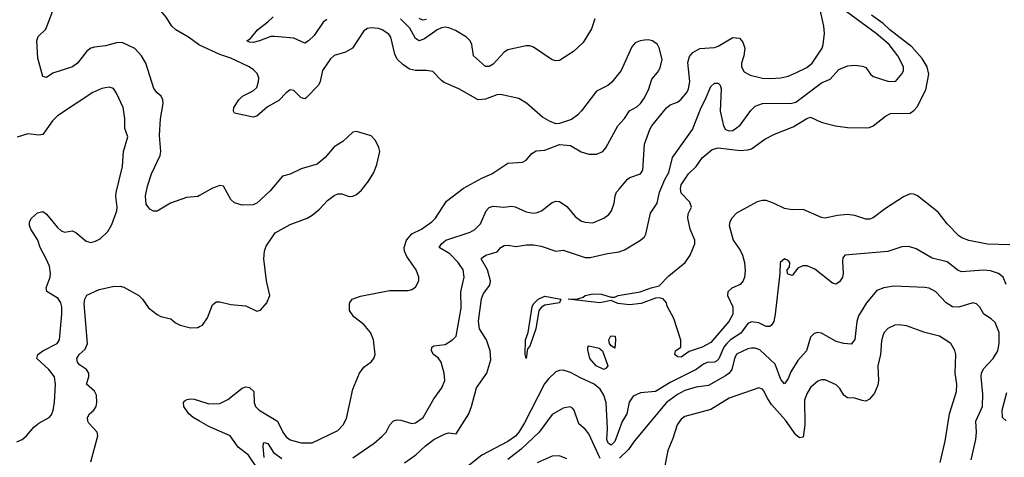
# Model space of a CAD drawing. Header units: inches. Extents: x 2001573 to 2220545, y 644482 to 846830.
# Tile 410 of 656: x 2099025 to 2104360, y 753494 to 755865. Entities that reach past the tile are written whole.
import ezdxf

# ---------------------------------------------------------------- set-up
doc = ezdxf.new("R2010")
doc.units = ezdxf.units.IN
doc.header["$MEASUREMENT"] = 0
doc.layers.add('C0795', color=7, linetype='Continuous')
doc.layers.add('C1705', color=7, linetype='Continuous')

msp = doc.modelspace()

# ---------------------------------------------------------------- linework, layer by layer
at = {"layer": 'C0795', "color": 5}
for points, elevation in [([(2100000, 755727), (2099993.5, 755730), (2099940.3, 755770), (2099870.7, 755810), (2099849.9, 755830), (2099818.3, 755878.3), (2099760.2, 755950), (2099754, 755970), (2099770, 755982.2), (2099810, 755984.2), (2099853.5, 755973.5), (2099890, 755956.6), (2099927.7, 755952.3), (2099960.6, 755959.4), (2100000, 755975.1)], 280), ([(2100000, 754912), (2099990, 754906.2), (2099930, 754901.5), (2099842, 754870), (2099770, 754826.9), (2099750, 754827.1), (2099730, 754838), (2099710, 754866), (2099706.3, 754910), (2099717.2, 754962.8), (2099739.4, 755030), (2099786.2, 755130), (2099789.8, 755150.2), (2099782.9, 755237.1), (2099788.2, 755328.2), (2099802.9, 755410), (2099801.6, 755430), (2099791.5, 755450), (2099770, 755468), (2099751.9, 755491.9), (2099709.4, 755629.4), (2099685.5, 755670), (2099649.3, 755709.3), (2099581.5, 755741.5), (2099550, 755740.2), (2099490, 755723.8), (2099430, 755716.3), (2099410, 755710.6), (2099390, 755693.8), (2099339.4, 755630), (2099310.9, 755609.1), (2099205.5, 755574.5), (2099170, 755551.6), (2099150, 755558), (2099124.1, 755655.9), (2099118.5, 755750), (2099125.8, 755774.2), (2099166.6, 755813.4), (2099218.6, 755950)], 320), ([(2099010, 753578.3), (2099038.4, 753590), (2099063, 753610), (2099102, 753658), (2099130, 753679.6), (2099185.6, 753710), (2099196.9, 753723.1), (2099207.2, 753750), (2099214.8, 753790), (2099219.8, 753890), (2099214.7, 753930), (2099183.1, 753970), (2099118.9, 754030), (2099124, 754050), (2099149.9, 754070.1), (2099228.4, 754110), (2099240.9, 754130), (2099254.3, 754270), (2099253.4, 754310), (2099248.4, 754330), (2099234.1, 754354.1), (2099172.7, 754392.7), (2099168.2, 754411.8), (2099189.7, 754470), (2099191.5, 754490), (2099186, 754530), (2099169.7, 754570), (2099135.8, 754630), (2099124.2, 754670), (2099086.3, 754730), (2099078.3, 754750), (2099078.3, 754770), (2099089.8, 754790.2), (2099121.3, 754818.7), (2099150, 754825), (2099171.3, 754811.3), (2099230, 754738.9), (2099250, 754720.3), (2099270, 754713), (2099310, 754720.5), (2099330, 754711.8), (2099385.1, 754665.1), (2099410, 754657.8), (2099435.7, 754664.3), (2099461.5, 754678.5), (2099502.8, 754717.2), (2099525.1, 754754.9), (2099551.6, 754830), (2099554.4, 754850), (2099546.1, 754906.1), (2099548.7, 754928.7), (2099583.1, 755070), (2099587.7, 755150), (2099611.1, 755230), (2099595.9, 755275.9), (2099594.4, 755330), (2099586.2, 755390), (2099550, 755466.6), (2099532.9, 755492.9), (2099510, 755498.9), (2099470, 755492.6), (2099421.6, 755470), (2099230, 755343.5), (2099203, 755317), (2099150, 755243.7), (2099130, 755239.5), (2099070, 755247), (2099012.1, 755227.9)], 340), ([(2099411.6, 753470), (2099448.3, 753610), (2099444.7, 753630), (2099399.4, 753679.4), (2099394.2, 753690), (2099393.5, 753710), (2099404, 753730), (2099427.8, 753750), (2099440.4, 753770), (2099444, 753790), (2099441.3, 753830), (2099430, 753852), (2099387, 753890), (2099399.8, 753930), (2099400.8, 753950), (2099387.8, 753970), (2099350, 753995.4), (2099339.3, 754010), (2099335, 754030), (2099347.8, 754050), (2099379.9, 754080.1), (2099392.1, 754110), (2099374.8, 754325.2), (2099377.7, 754350), (2099390, 754372.7), (2099456.1, 754403.9), (2099530, 754420.2), (2099570, 754421.8), (2099590, 754416.5), (2099670.8, 754370.8), (2099690.8, 754350.8), (2099723.3, 754303.3), (2099770, 754267.3), (2099790, 754256.9), (2099844.2, 754244.2), (2099870, 754223.1), (2099894.8, 754210), (2099950, 754195.3), (2099990, 754198), (2100000, 754202.7)], 320), ([(2100000, 753689.7), (2099964.8, 753710), (2099941.1, 753730), (2099915.4, 753770), (2099913.6, 753790), (2099920.9, 753799.1), (2099932.2, 753807.8), (2099950, 753810.9), (2099970.9, 753809.1), (2100000, 753799.7)], 280)]:
    msp.add_lwpolyline(points, dxfattribs=dict(at, elevation=elevation))
at = {"layer": 'C1705', "color": 5}
for points, elevation in [([(2100830, 753490.2), (2100945.6, 753570), (2100990, 753608.7), (2101011.1, 753630), (2101031.3, 753670), (2101050, 753691.6), (2101070, 753696.9), (2101090, 753694.7), (2101150, 753677.1), (2101170, 753681.1), (2101210.7, 753710), (2101270, 753810.3), (2101313.5, 753870), (2101329.8, 753910), (2101325.3, 753950), (2101309, 754009), (2101292.2, 754032.2), (2101268.3, 754050), (2101256.9, 754070), (2101258, 754090), (2101270, 754097.6), (2101330, 754104.9), (2101370, 754130.4), (2101389.6, 754150), (2101417.4, 754302.6), (2101416.1, 754390), (2101432.9, 754470), (2101428.9, 754510), (2101400.8, 754550), (2101355.8, 754595.8), (2101297.6, 754630), (2101310, 754651.3), (2101335.1, 754670), (2101465.4, 754714.6), (2101491.7, 754728.3), (2101521.3, 754758.7), (2101553.5, 754830), (2101570, 754846.5), (2101590, 754854.3), (2101648.9, 754848.9), (2101690, 754854.6), (2101710, 754851.7), (2101770, 754823.2), (2101810, 754816.9), (2101830, 754819.5), (2101852.3, 754830), (2101910, 754874.4), (2101930, 754882.4), (2101950, 754880.4), (2101990, 754852), (2102036.1, 754796.1), (2102070, 754773.8), (2102090, 754767.1), (2102130, 754763.9), (2102190, 754788.9), (2102217.6, 754810), (2102232.8, 754830), (2102246.3, 754870), (2102251.1, 754910), (2102259.1, 754930), (2102272.8, 754947.2), (2102319.3, 755000.7), (2102330.6, 755009.4), (2102389.7, 755030), (2102402.2, 755050), (2102411.6, 755190), (2102439.9, 755270), (2102451.3, 755290), (2102530, 755386.7), (2102550, 755403.2), (2102590, 755418), (2102610, 755433.6), (2102639.4, 755470), (2102649, 755490), (2102656.5, 755530), (2102646.3, 755633.7), (2102654.9, 755665.1), (2102672.7, 755687.3), (2102710.6, 755709.4), (2102790, 755715.1), (2102810, 755720.8), (2102890, 755768.1), (2102925, 755765), (2102943.8, 755743.8), (2102953.7, 755710), (2102948.9, 755670), (2102935.8, 755630), (2102936.3, 755610), (2102950, 755582.6), (2102983.5, 755563.5), (2103050, 755548.5), (2103090, 755545.7), (2103150, 755549.4), (2103190, 755559.7), (2103230, 755576.8), (2103290, 755606.5), (2103319.8, 755630), (2103372.9, 755710), (2103379.5, 755730), (2103386.3, 755790), (2103382, 755830), (2103354.5, 755950)], 260), ([(2101110, 753464), (2101171.9, 753508.1), (2101224, 753556), (2101270, 753590.1), (2101330, 753621), (2101350, 753625.8), (2101390, 753620.5), (2101458.3, 753730), (2101473.4, 753770), (2101499.8, 753870), (2101556.9, 753950), (2101577.4, 754022.6), (2101575, 754070), (2101554.6, 754130), (2101517.5, 754190), (2101510.8, 754230.8), (2101527.6, 754352.4), (2101539.3, 754380.7), (2101572.8, 754427.2), (2101576, 754450), (2101559.7, 754510), (2101525.4, 754570), (2101527.3, 754572.7), (2101551.2, 754588.8), (2101612.7, 754607.3), (2101632, 754630), (2101650, 754641.1), (2101670, 754642.8), (2101716.2, 754636.2), (2101770, 754645.1), (2101810, 754645.8), (2101850, 754638), (2101930, 754610.3), (2101970, 754616.1), (2102090, 754575.9), (2102116.6, 754576.6), (2102210, 754597.9), (2102273, 754607), (2102302.1, 754617.9), (2102389.8, 754670.2), (2102410.8, 754689.2), (2102418, 754702), (2102444.2, 754815.8), (2102479.3, 754870), (2102492.8, 754930), (2102520.5, 754999.5), (2102543.3, 755036.7), (2102561.7, 755118.3), (2102670, 755269.2), (2102717.9, 755390), (2102740.4, 755430), (2102770, 755503.1), (2102790, 755521.1), (2102810, 755521.3), (2102820.3, 755510), (2102826.7, 755490), (2102821.2, 755370), (2102838.9, 755290), (2102850, 755269.5), (2102870, 755262), (2102890, 755265.3), (2102930, 755293.8), (2102986.9, 755373.1), (2103010, 755396.2), (2103050, 755410.2), (2103208.2, 755411.8), (2103230, 755417.6), (2103370, 755522.2), (2103417.3, 755542.7), (2103464.4, 755595.6), (2103510, 755615), (2103550, 755619.2), (2103592.7, 755612.7), (2103610, 755605.7), (2103634.7, 755570), (2103650, 755556.9), (2103730, 755531.4), (2103770, 755530.5), (2103807.2, 755572.8), (2103814.5, 755590), (2103814.3, 755610), (2103784, 755670), (2103736.5, 755730), (2103666, 755790), (2103503.8, 755910)], 240), ([(2100690, 755865.6), (2100669.2, 755850.8), (2100620.8, 755779.2), (2100590, 755749.6), (2100570, 755738), (2100510, 755764.5), (2100406.6, 755773.4), (2100386.7, 755773.3), (2100325.5, 755750), (2100290, 755742.2), (2100270, 755742.4), (2100256, 755750), (2100276.3, 755763.7), (2100314.8, 755810), (2100370, 755852.8), (2100398.7, 755881.3)], 260), ([(2102141.3, 755870), (2102124.4, 755815.6), (2102078, 755742), (2102026.6, 755693.4), (2101950, 755644), (2101930, 755641.7), (2101910, 755647.2), (2101810, 755716.3), (2101790, 755724), (2101770, 755724), (2101670, 755701.3), (2101650, 755688.2), (2101590, 755623.1), (2101570, 755612), (2101550, 755612.1), (2101484.2, 755670), (2101475, 755730), (2101466.3, 755750), (2101445.6, 755770), (2101386.8, 755806.8), (2101350, 755821.2), (2101330, 755824.4), (2101310, 755820.2), (2101287.4, 755810), (2101218.8, 755761.2), (2101190, 755751.3), (2101170, 755762.5), (2101138.7, 755818.7), (2101089.1, 755869.1)], 260), ([(2101230, 755866.7), (2101210, 755862.9), (2101190, 755871.8)], 240), ([(2104390, 754644.6), (2104270, 754648.1), (2104168.3, 754668.3), (2104130, 754683.1), (2104114, 754694), (2104050, 754759.7), (2104001.7, 754821.7), (2103890, 754910.8), (2103870, 754919.8), (2103850, 754920.9), (2103814.9, 754905.1), (2103717.2, 754842.8), (2103650, 754792.2), (2103630, 754783.7), (2103610, 754784.4), (2103550, 754803.8), (2103511.2, 754808.8), (2103456.7, 754803.3), (2103390, 754789.7), (2103370, 754794), (2103270, 754836.2), (2103210, 754835.3), (2103170, 754842), (2103110, 754871.3), (2103070, 754884.5), (2103050, 754885.2), (2103021.8, 754878.2), (2102910, 754815.8), (2102883.1, 754790), (2102873.1, 754770), (2102870.2, 754749.8), (2102891, 754671), (2102930, 754617), (2102941.8, 754590), (2102953.4, 754550), (2102955.6, 754504.4), (2102952.6, 754470), (2102945.3, 754450), (2102929.1, 754430.9), (2102884, 754410), (2102862, 754390), (2102860.5, 754370), (2102889.1, 754310), (2102890, 754269.5), (2102868.5, 754230), (2102770, 754115.1), (2102722.8, 754090), (2102653.5, 754066.5), (2102610, 754036), (2102590, 754039), (2102575.3, 754050), (2102576.4, 754063.6), (2102578, 754070), (2102608, 754090), (2102608.4, 754128.4), (2102570, 754246), (2102533.4, 754313.4), (2102529.7, 754330), (2102512.7, 754352.7), (2102490, 754357.9), (2102470, 754355.9), (2102392.4, 754327.6), (2102330, 754320.2), (2102267.2, 754327.2), (2102230, 754342.9), (2102168.9, 754331.1), (2101998, 754350), (2102050, 754352.4), (2102078.4, 754361.6), (2102089.6, 754370), (2102130, 754380.2), (2102178.2, 754378.2), (2102230, 754360.7), (2102250, 754361.6), (2102269, 754371), (2102386.6, 754390), (2102447, 754413), (2102490, 754422.5), (2102543.4, 754476.6), (2102630.4, 754549.6), (2102658.7, 754590), (2102684, 754650), (2102683.9, 754670), (2102658, 754730), (2102645.3, 754790), (2102647.7, 754812.3), (2102665.6, 754850), (2102656.4, 754876.4), (2102610, 754924.7), (2102605.2, 754950), (2102609.9, 754969.9), (2102650, 755029), (2102690, 755070.4), (2102722.7, 755117.3), (2102777.6, 755162.4), (2102809.9, 755170.1), (2102930, 755156.8), (2102970, 755159.4), (2102990, 755165.4), (2103062.8, 755217.2), (2103115.1, 755244.9), (2103215.9, 755284.1), (2103290, 755330.2), (2103310, 755337.6), (2103367.3, 755310), (2103446, 755290), (2103510, 755281.6), (2103610, 755279.3), (2103630, 755280.5), (2103650, 755290.5), (2103717.3, 755342.7), (2103743.4, 755356.6), (2103850, 755358.8), (2103870, 755372.2), (2103887.7, 755392.3), (2103934.4, 755485.6), (2103950.5, 755569.5), (2103942.7, 755610), (2103914.7, 755654.7), (2103858.6, 755718.6), (2103740.9, 755810), (2103704.2, 755844.2), (2103641.2, 755890)], 220), ([(2100000, 753799.7), (2100050, 753783.6), (2100110, 753785.8), (2100152.7, 753807.3), (2100230, 753867.8), (2100250, 753875.1), (2100270, 753872), (2100293.2, 753850), (2100295.7, 753790), (2100302.2, 753770), (2100322.8, 753750), (2100421.5, 753690), (2100451.8, 753630), (2100470, 753605.2), (2100490, 753588.6), (2100550, 753571.6), (2100610, 753571.8), (2100750, 753638.6), (2100778.9, 753670), (2100795.4, 753704.6), (2100830, 753862.8), (2100866.6, 753950), (2100890, 753983), (2100930, 754010.7), (2100944.5, 754030), (2100951.3, 754050), (2100942.8, 754130), (2100926.6, 754170), (2100890, 754213.5), (2100835, 754255), (2100813, 754290), (2100811.6, 754328.4), (2100826, 754350), (2100872.7, 754367.3), (2101030, 754398), (2101130, 754397.6), (2101150, 754402.4), (2101170, 754415.5), (2101187.6, 754450), (2101187.8, 754470), (2101174.3, 754510), (2101122.5, 754582.5), (2101109.9, 754609.9), (2101108.3, 754630), (2101120.4, 754670), (2101150, 754703.9), (2101202.2, 754730), (2101258.5, 754770), (2101277.6, 754790), (2101338.4, 754881.6), (2101430, 754952.3), (2101530, 755007), (2101583.5, 755030), (2101670, 755087), (2101750, 755092.7), (2101770, 755103.8), (2101800.4, 755139.6), (2101824.7, 755155.3), (2101870, 755158.5), (2101950, 755188.2), (2102010, 755184), (2102068.3, 755148.3), (2102110, 755135.5), (2102150, 755136.1), (2102184.5, 755150), (2102201.3, 755170), (2102267.2, 755290), (2102302.6, 755330), (2102329, 755371), (2102370, 755392.6), (2102390, 755410.3), (2102410, 755441.1), (2102434.8, 755490), (2102450, 755543), (2102480.5, 755579.5), (2102495.2, 755604.8), (2102506.2, 755650), (2102490, 755712.3), (2102480.5, 755730), (2102453.3, 755750), (2102430, 755755), (2102410, 755753.4), (2102387.3, 755750), (2102360.9, 755739.1), (2102342.1, 755717.9), (2102284.9, 755590), (2102233.8, 755526.2), (2102212.3, 755507.7), (2102150, 755478.3), (2102070, 755372), (2102050, 755349.5), (2102015.8, 755324.2), (2101950, 755302), (2101930, 755301.6), (2101895.2, 755315.2), (2101857.7, 755337.7), (2101772.1, 755412.1), (2101730, 755437.4), (2101630, 755460.5), (2101610, 755458.3), (2101550, 755433.5), (2101510, 755431.1), (2101404.5, 755490), (2101325.5, 755525.5), (2101310, 755535.8), (2101263.5, 755583.5), (2101230, 755589.8), (2101170, 755588.8), (2101137.5, 755597.5), (2101101.4, 755621.4), (2101070, 755651.3), (2101057.3, 755677.3), (2101036.3, 755770), (2101025.9, 755785.9), (2100990, 755809.8), (2100970, 755817.2), (2100930, 755821.4), (2100910, 755817.4), (2100890, 755805.3), (2100828.5, 755710), (2100791.4, 755688.6), (2100730, 755671.6), (2100710, 755652), (2100665.5, 755590), (2100652.8, 755530), (2100644.3, 755510), (2100578.4, 755441.6), (2100570, 755436.8), (2100550, 755441.3), (2100510, 755481.8), (2100490, 755484.1), (2100470, 755469.3), (2100430, 755426.5), (2100368, 755392), (2100310, 755341.8), (2100290, 755337.2), (2100190, 755358.4), (2100183.5, 755370), (2100186.3, 755390), (2100212.5, 755430), (2100233.1, 755450), (2100290, 755479.6), (2100310, 755498.4), (2100319.8, 755530), (2100320.3, 755550), (2100312.9, 755572.9), (2100293, 755593), (2100268.9, 755608.9), (2100170, 755656.3), (2100110, 755675.5), (2100000, 755727)], 280), ([(2100000, 754202.7), (2100015.6, 754210), (2100043.1, 754250), (2100070, 754320.7), (2100090, 754335.8), (2100110, 754336.5), (2100170, 754321.3), (2100250, 754314.4), (2100310, 754286), (2100330, 754290.6), (2100365.2, 754330), (2100380.9, 754370), (2100362.4, 754450), (2100348.9, 754568.9), (2100351.7, 754610), (2100361.4, 754638.6), (2100409.8, 754710.2), (2100490, 754756), (2100582.7, 754790), (2100610, 754806), (2100650, 754839), (2100694, 754886), (2100730, 754913.1), (2100750, 754922), (2100770, 754921.6), (2100810, 754906.4), (2100830, 754908.4), (2100850, 754918.4), (2100877.8, 754942.2), (2100915.8, 754990), (2100943.6, 755036.4), (2100960.3, 755079.7), (2100976, 755150), (2100971.8, 755171.8), (2100952.8, 755210), (2100930, 755235.1), (2100850, 755259.7), (2100830, 755254.7), (2100775.6, 755204.4), (2100730, 755176.4), (2100680.9, 755119.1), (2100638, 755082), (2100550, 755057.2), (2100490, 755027.3), (2100450, 755018), (2100381.8, 754938.2), (2100332.8, 754890), (2100310, 754870.9), (2100290, 754861.8), (2100230, 754860.4), (2100190, 754872.6), (2100170, 754891.5), (2100130, 754963.6), (2100110, 754967.2), (2100070, 754952.2), (2100000, 754912)], 320), ([(2104369.8, 754430), (2104353.6, 754470), (2104329.3, 754490), (2104285.1, 754505.1), (2104247.5, 754507.5), (2104130, 754499.3), (2104110, 754506.6), (2104050, 754553.7), (2103970, 754572.9), (2103883.4, 754623.4), (2103843.6, 754636.4), (2103805.1, 754634.9), (2103730, 754608.7), (2103497.1, 754590), (2103485.8, 754574.2), (2103482.9, 754557.1), (2103487.2, 754490), (2103484.4, 754470), (2103470, 754445.6), (2103450, 754432.8), (2103430, 754436.8), (2103332.9, 754512.9), (2103292.2, 754532.2), (2103269.2, 754530.8), (2103242.2, 754517.8), (2103210, 754479.6), (2103190, 754487), (2103186, 754490), (2103184.5, 754510), (2103195.8, 754524.2), (2103197.7, 754550), (2103190, 754559.8), (2103170, 754568.6), (2103146.2, 754550), (2103144.9, 754490), (2103118.5, 754270), (2103110.8, 754230), (2103098.4, 754210), (2103090, 754203.4), (2103070, 754203), (2103030, 754221.7), (2102990, 754228.3), (2102970, 754218), (2102933, 754167), (2102877.5, 754130), (2102856, 754110), (2102840.9, 754090), (2102812.8, 754027.2), (2102803.3, 754016.7), (2102790, 754009.5), (2102750, 754007), (2102730, 753998.5), (2102690, 753969), (2102550, 753898.3), (2102470, 753851.3), (2102390, 753842.3), (2102350, 753824.9), (2102327.5, 753792.5), (2102315.7, 753730), (2102290, 753688.3), (2102250, 753578.8), (2102230, 753558.8), (2102213.8, 753570), (2102206.3, 753590), (2102210.4, 753650), (2102203.9, 753790), (2102189.9, 753829.9), (2102170, 753863.9), (2102138, 753890), (2102063.7, 753923.7), (2102010, 753954), (2101970, 753966.2), (2101950, 753965), (2101930, 753956.5), (2101890, 753918.7), (2101868.7, 753891.3), (2101760.1, 753679.9), (2101730.5, 753630), (2101711.1, 753608.9), (2101670, 753579.4), (2101530, 753505.8), (2101458.7, 753450)], 240), ([(2104179.9, 753480.1), (2104205.6, 753590), (2104209.2, 753630), (2104205.6, 753690), (2104242, 753770), (2104244.8, 753835.2), (2104235.3, 753930), (2104237.4, 753950), (2104247.5, 753972.5), (2104300.6, 754030), (2104324.6, 754070), (2104332.9, 754110), (2104333.2, 754170), (2104310, 754224.7), (2104290, 754243.9), (2104248.9, 754268.9), (2104227.1, 754307.1), (2104210, 754324.7), (2104190, 754330.8), (2104113.2, 754306.8), (2104079.3, 754310), (2104046, 754330), (2103989.7, 754390), (2103954, 754410), (2103930, 754414.6), (2103761.4, 754421.4), (2103707.5, 754412.5), (2103670, 754396.8), (2103614, 754330), (2103570, 754260.5), (2103561.3, 754230), (2103550, 754132.7), (2103530, 754106), (2103490.4, 754109.6), (2103450, 754121.5), (2103370, 754167.3), (2103350, 754169.5), (2103330, 754164.5), (2103310, 754145.2), (2103289.3, 754070), (2103242.3, 754017.7), (2103202.9, 753957.1), (2103190, 753921.6), (2103170, 753891.6), (2103150, 753916.2), (2103118.2, 753998.2), (2103035.7, 754075.7), (2103010, 754084.9), (2102990, 754086), (2102970, 754081), (2102910, 754052.1), (2102898, 754030), (2102883.4, 753970), (2102869.4, 753950.6), (2102850, 753934.7), (2102757.2, 753882.8), (2102690, 753874.2), (2102630, 753856.6), (2102590, 753834.9), (2102529.4, 753790), (2102356.6, 753583.4), (2102324.6, 753535.4), (2102276.2, 753490)], 260), ([(2104013.5, 753466.5), (2104039.4, 753580.6), (2104063.7, 753730), (2104101.7, 753850), (2104103, 753890), (2104094.8, 753950), (2104096.8, 754050), (2104092.7, 754072.7), (2104070, 754109.7), (2104010, 754149.8), (2103930, 754169.8), (2103830, 754206.2), (2103790, 754211.7), (2103767.3, 754210), (2103730, 754192.2), (2103709.4, 754170.6), (2103703.4, 754156.6), (2103695.1, 754124.9), (2103690.2, 754050), (2103675.9, 753990), (2103679.5, 753910), (2103675.7, 753884.3), (2103657.8, 753842.2), (2103630, 753808), (2103610, 753798.9), (2103590, 753801.1), (2103550, 753815), (2103510, 753816.4), (2103490.6, 753830.6), (2103470, 753866), (2103450, 753886.9), (2103390, 753913.5), (2103370, 753914.5), (2103350, 753906.9), (2103310, 753871.3), (2103290, 753838.4), (2103277.4, 753802.6), (2103279.3, 753670), (2103270, 753603.6), (2103250, 753598.8), (2103230, 753616.2), (2103174.8, 753694.8), (2103099.7, 753779.7), (2103078.5, 753810), (2103056.2, 753856.2), (2103050, 753863.5), (2103030, 753869.8), (2102870, 753814.7), (2102770, 753752.2), (2102630, 753714.2), (2102610, 753700.4), (2102588.2, 753670), (2102565, 753595), (2102537.2, 753530), (2102516.8, 753430)], 280), ([(2104370, 753691.3), (2104350, 753709.4), (2104347.9, 753750), (2104374.9, 753845.1)], 240), ([(2102170, 753488.2), (2102110, 753621), (2102090, 753645.7), (2102055.3, 753675.3), (2102030, 753749.2), (2102020.1, 753760.1), (2102007.8, 753767.8), (2101970, 753761), (2101910, 753726), (2101840.2, 753630), (2101742.7, 753537.3), (2101670, 753482.6)], 260), ([(2100321.6, 753421.6), (2100265.3, 753505.3), (2100208.4, 753548.4), (2100165.6, 753610), (2100050, 753660.9), (2100000, 753689.7)], 280), ([(2100350, 753492.7), (2100344.6, 753550), (2100346.9, 753570), (2100350, 753574.4), (2100370, 753568.5), (2100400.6, 753520.6), (2100446.6, 753486.6)], 260), ([(2101990, 753486), (2101950, 753501.4), (2101910, 753500.8), (2101830, 753464.6)], 280)]:
    msp.add_lwpolyline(points, dxfattribs=dict(at, elevation=elevation))
at = {"layer": 'C1705', "color": 5, "elevation": 220}
for points in [[(2101770, 754029.3), (2101764.5, 754050), (2101766.6, 754130), (2101779.7, 754170), (2101802, 754310), (2101810, 754325.3), (2101834.7, 754350), (2101870, 754367.1), (2101958, 754350), (2101950.7, 754330), (2101870, 754318.5), (2101852.6, 754307.4), (2101838.2, 754290), (2101821.3, 754190), (2101790, 754096), (2101777.5, 754082.5)], [(2102250, 754086), (2102230, 754098), (2102222, 754110), (2102218, 754130), (2102228.7, 754151.3), (2102251, 754150), (2102254, 754130)], [(2102190, 753969.8), (2102149.7, 753990), (2102115.1, 754030), (2102104.1, 754075.9), (2102104, 754090), (2102110, 754098), (2102165.8, 754085.8), (2102184, 754070), (2102211.5, 753990), (2102203.7, 753976.3)]]:
    msp.add_lwpolyline(points, close=True, dxfattribs=at)

doc.saveas('drawing.dxf')
